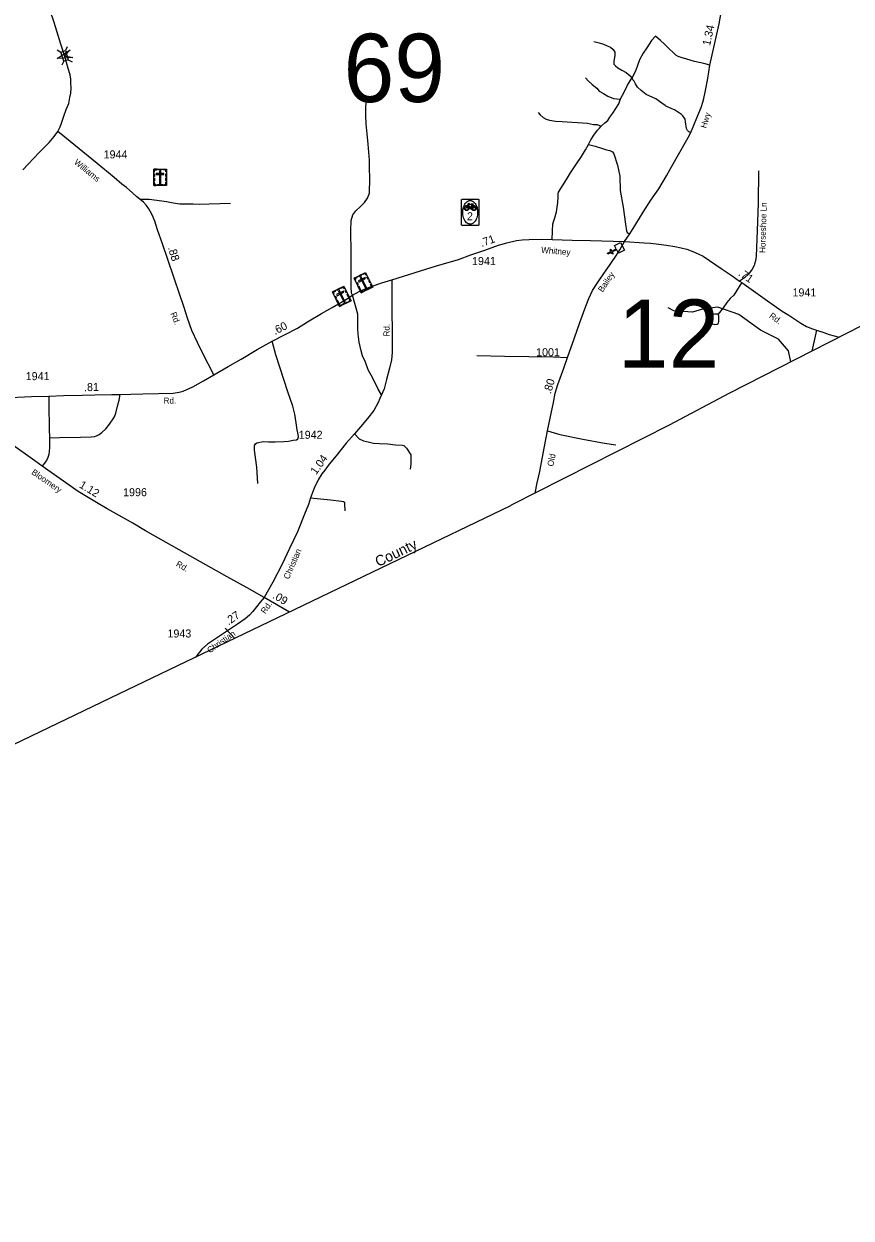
# Model space of a CAD drawing. Extents: x 2220236 to 2384410, y 720751 to 894131.
# Drawn here: x 2286530 to 2299448, y 736056 to 754711 of the extents above; entities that cross this region are included whole.
import ezdxf

# ---------------------------------------------------------------- set-up
doc = ezdxf.new("R2010")
doc.units = 0
doc.layers.add('Default', color=7, linetype='Continuous')

msp = doc.modelspace()

# ---------------------------------------------------------------- linework, layer by layer
at = {"layer": 'Default'}
for p, q in [((2287048, 754304), (2287109, 754272)), ((2287208, 754355), (2287177, 754294)), ((2287156, 754129), (2287124, 754067)), ((2287222, 754149), (2287283, 754118)), ((2298906, 749925), (2298836, 749599)), ((2290679, 745524), (2290284, 745750)), ((2289822, 745112), (2289673, 745271))]:
    msp.add_line(p, q, dxfattribs=at)
for points in [[(2287167, 754200), (2287109, 754392), (2287067, 754530), (2287001, 754731), (2286937, 754931), (2286870, 755191), (2286839, 755296), (2286815, 755396), (2286813, 755443), (2286806, 755503), (2286807, 755601), (2286821, 755780), (2286830, 755912), (2286851, 756119), (2286870, 756313), (2286881, 756471), (2286894, 756654), (2286896, 756785), (2286893, 756867), (2286868, 756978)], [(2295911, 751310), (2295991, 751430), (2296084, 751583), (2296202, 751770), (2296322, 751957), (2296447, 752132), (2296567, 752337), (2296624, 752443), (2296903, 752934), (2296944, 753012), (2297041, 753243), (2297107, 753406), (2297133, 753488), (2297148, 753546), (2297169, 753645), (2297209, 753859), (2297244, 754069), (2297387, 754714), (2297473, 755187)], [(2297244, 754069), (2297147, 754091), (2297005, 754125), (2296881, 754159), (2296794, 754184), (2296745, 754204), (2296711, 754223), (2296673, 754261), (2296594, 754334), (2296558, 754370), (2296554, 754375), (2296535, 754397), (2296472, 754452), (2296394, 754522), (2296333, 754451), (2296260, 754336), (2296201, 754252), (2296141, 754152), (2296108, 754048), (2296074, 753963), (2296028, 753873)], [(2295428, 754435), (2295514, 754416), (2295583, 754392), (2295639, 754371), (2295693, 754348), (2295731, 754312), (2295756, 754268), (2295756, 754224), (2295741, 754126), (2295745, 754080), (2295768, 754054), (2295804, 754023), (2295868, 753989), (2295936, 753952), (2296028, 753873)], [(2287060, 753028), (2287094, 753101), (2287116, 753161), (2287156, 753269), (2287191, 753372), (2287229, 753470), (2287248, 753563), (2287261, 753630), (2287267, 753708), (2287265, 753790), (2287263, 753847), (2287250, 753917), (2287223, 754012), (2287167, 754200)], [(2295299, 753869), (2295343, 753824), (2295405, 753763), (2295477, 753707), (2295514, 753662), (2295581, 753623), (2295651, 753584), (2295740, 753547), (2295790, 753539), (2295824, 753533), (2295849, 753539)], [(2295849, 753539), (2295908, 753654), (2295958, 753752), (2295982, 753798), (2296028, 753873)], [(2296944, 753012), (2296912, 753026), (2296895, 753046), (2296879, 753078), (2296864, 753179), (2296856, 753221), (2296845, 753239), (2296821, 753273), (2296797, 753295), (2296688, 753368), (2296640, 753391), (2296568, 753421), (2296555, 753426), (2296542, 753435), (2296491, 753471), (2296400, 753538), (2296249, 753608), (2296168, 753672), (2296112, 753722), (2296081, 753773), (2296059, 753815), (2296042, 753837), (2296028, 753873)], [(2295547, 753115), (2295604, 753167), (2295648, 753204), (2295679, 753254), (2295727, 753316), (2295819, 753463), (2295849, 753539)], [(2291661, 750471), (2291651, 750492), (2291645, 750517), (2291643, 750595), (2291639, 750826), (2291640, 751128), (2291633, 751485), (2291639, 751641), (2291667, 751727), (2291716, 751791), (2291790, 751862), (2291850, 751920), (2291897, 751989), (2291928, 752065), (2291930, 752299), (2291929, 752455), (2291925, 752581), (2291905, 752831), (2291888, 752994), (2291874, 753148), (2291869, 753280), (2291870, 753382), (2291877, 753494)], [(2294561, 753327), (2294590, 753288), (2294638, 753250), (2294688, 753223), (2294740, 753207), (2294830, 753194), (2294938, 753189), (2295332, 753159), (2295424, 753141), (2295480, 753138), (2295547, 753115)], [(2286514, 752433), (2286770, 752704), (2286879, 752809), (2286926, 752860), (2287003, 752950), (2287060, 753028)], [(2289498, 749227), (2289317, 749571), (2289243, 749736), (2289155, 749922), (2289087, 750112), (2289027, 750295), (2288958, 750493), (2288880, 750725), (2288776, 751030), (2288694, 751277), (2288618, 751495), (2288574, 751629), (2288533, 751731), (2288479, 751820), (2288443, 751876), (2288399, 751924), (2288340, 751973), (2288296, 752009), (2288230, 752065), (2288131, 752154), (2288061, 752210), (2287937, 752314), (2287673, 752532), (2287171, 752943), (2287060, 753028)], [(2295347, 752827), (2295383, 752899), (2295428, 752974), (2295487, 753050), (2295521, 753083), (2295547, 753115)], [(2294779, 751343), (2294783, 751471), (2294791, 751587), (2294819, 751679), (2294846, 751773), (2294870, 751923), (2294873, 752007), (2294873, 752057), (2294881, 752081), (2295005, 752282), (2295064, 752383), (2295147, 752509), (2295237, 752640), (2295300, 752743), (2295347, 752827)], [(2295347, 752827), (2295452, 752802), (2295548, 752769), (2295628, 752746), (2295680, 752734), (2295720, 752715), (2295743, 752681), (2295798, 752503), (2295836, 752334), (2295844, 752108), (2295887, 751846), (2295923, 751583), (2295939, 751477), (2295951, 751455), (2295967, 751440), (2295991, 751430)], [(2298002, 752414), (2297995, 751910), (2297988, 751622), (2297968, 751076), (2297957, 751011), (2297942, 750959), (2297935, 750938), (2297904, 750882), (2297847, 750804), (2297783, 750744), (2297704, 750694)], [(2288340, 751973), (2288485, 751975), (2288685, 751948), (2288755, 751938), (2288861, 751918), (2288965, 751901), (2289046, 751902), (2289174, 751900), (2289279, 751896), (2289423, 751898), (2289755, 751909)], [(2292274, 750715), (2292724, 750856), (2292972, 750932), (2293319, 751033), (2293507, 751106), (2293730, 751177), (2293941, 751252), (2294072, 751292), (2294223, 751327), (2294309, 751339), (2294423, 751345), (2294618, 751347), (2294779, 751343), (2295090, 751335), (2295377, 751325), (2295911, 751310)], [(2294514, 747382), (2294547, 747540), (2294585, 747718), (2294624, 747918), (2294662, 748112), (2294708, 748356), (2294749, 748551), (2294801, 748799), (2294829, 748940), (2294870, 749077), (2294963, 749335), (2295019, 749502), (2295128, 749806), (2295214, 750045), (2295303, 750300), (2295350, 750422), (2295412, 750544), (2295486, 750665), (2295575, 750795), (2295698, 750968), (2295783, 751097), (2295838, 751184), (2295911, 751310)], [(2295911, 751310), (2296217, 751292), (2296316, 751286), (2296447, 751272), (2296567, 751256), (2296696, 751233), (2296793, 751214), (2296881, 751191), (2296952, 751165), (2297012, 751140), (2297068, 751115), (2297137, 751081), (2297338, 750948), (2297434, 750880), (2297593, 750778), (2297704, 750694), (2297743, 750669), (2297851, 750594), (2298140, 750387), (2298374, 750225), (2298474, 750162), (2298584, 750087), (2298661, 750038), (2298753, 749984), (2298846, 749946), (2298906, 749925), (2299022, 749888), (2299104, 749861), (2299261, 749816)], [(2289498, 749227), (2289722, 749357), (2289923, 749475), (2290172, 749623), (2290408, 749756), (2290801, 749958), (2290961, 750056), (2291175, 750186), (2291342, 750283), (2291540, 750397), (2291661, 750471), (2291765, 750531), (2291859, 750573), (2291955, 750611), (2292119, 750666), (2292274, 750715)], [(2292274, 750715), (2292276, 750367), (2292279, 749762), (2292279, 749579), (2292271, 749465), (2292239, 749335), (2292193, 749158), (2292154, 749012), (2292112, 748914), (2292090, 748860), (2292062, 748796), (2291996, 748672), (2291894, 748545), (2291784, 748415), (2291691, 748309), (2291562, 748161), (2291404, 747962), (2291295, 747834), (2291227, 747738), (2291181, 747680), (2291125, 747591), (2291065, 747459), (2291007, 747309), (2290975, 747205), (2290912, 747054), (2290800, 746776), (2290680, 746517), (2290556, 746261), (2290415, 745992), (2290284, 745750)], [(2297743, 750669), (2297698, 750608), (2297615, 750476), (2297562, 750419), (2297507, 750359), (2297451, 750277), (2297372, 750175)], [(2292112, 748914), (2292061, 749006), (2291981, 749179), (2291908, 749306), (2291863, 749426), (2291818, 749526), (2291795, 749603), (2291768, 749739), (2291749, 749863), (2291744, 749947), (2291744, 750178), (2291661, 750471)], [(2300140, 750264), (2297549, 748943), (2296605, 748443), (2294139, 747191), (2294129, 747181), (2290621, 745496), (2287877, 744178), (2270992, 736056)], [(2298506, 749431), (2298468, 749605), (2298316, 749786), (2298031, 749925), (2297695, 750171), (2297369, 750285), (2297128, 750256), (2296970, 750207), (2296678, 750228), (2296593, 750277)], [(2297372, 750175), (2297346, 750178), (2297320, 750178), (2297288, 750173), (2297258, 750165), (2297244, 750151), (2297227, 750111), (2297229, 750091), (2297250, 750051), (2297264, 750037), (2297284, 750026), (2297304, 750018), (2297322, 750014), (2297358, 750020), (2297372, 750031), (2297378, 750042), (2297383, 750061), (2297385, 750087), (2297383, 750147), (2297372, 750175)], [(2290182, 747531), (2290166, 747784), (2290131, 748054), (2290131, 748124), (2290148, 748153), (2290170, 748169), (2290266, 748185), (2290350, 748183), (2290454, 748183), (2290589, 748185), (2290663, 748193), (2290737, 748206), (2290789, 748214), (2290809, 748227), (2290817, 748261), (2290811, 748299), (2290797, 748369), (2290781, 748481), (2290759, 748615), (2290729, 748742), (2290651, 748962), (2290462, 749539), (2290408, 749756)], [(2293604, 749529), (2294034, 749518), (2294796, 749512), (2295019, 749502)], [(2285304, 748879), (2285483, 748868), (2285709, 748862), (2285949, 748865), (2286215, 748869), (2286648, 748890), (2286919, 748896), (2287153, 748904), (2287438, 748910), (2287638, 748914), (2287902, 748920), (2288034, 748922), (2288201, 748926), (2288385, 748934), (2288631, 748936), (2288862, 748944), (2288956, 748960), (2289015, 748974), (2289169, 749044), (2289337, 749134), (2289498, 749227)], [(2290284, 745750), (2290015, 745902), (2289704, 746075), (2288953, 746493), (2288428, 746792), (2288232, 746910), (2288015, 747034), (2287828, 747137), (2287664, 747233), (2287377, 747407), (2286817, 747803), (2286700, 747886), (2286321, 748155), (2285909, 748443), (2285488, 748743), (2285304, 748879)], [(2286919, 748896), (2286921, 748762), (2286925, 748383), (2286929, 748243)], [(2286929, 748243), (2287088, 748249), (2287415, 748255), (2287581, 748263), (2287635, 748267), (2287673, 748279), (2287705, 748299), (2287749, 748327), (2287808, 748385), (2287866, 748457), (2287926, 748539), (2287944, 748575), (2287966, 748631), (2287994, 748742), (2288018, 748834), (2288034, 748922)], [(2291691, 748309), (2291764, 748227), (2291832, 748197), (2291908, 748183), (2291989, 748164), (2292085, 748155), (2292211, 748150), (2292333, 748135), (2292443, 748132), (2292463, 748126), (2292505, 748085), (2292570, 747979), (2292573, 747921), (2292572, 747834), (2292560, 747755)], [(2294708, 748356), (2294900, 748297), (2295257, 748225), (2295597, 748163), (2295776, 748136)], [(2286929, 748243), (2286932, 748141), (2286930, 748088), (2286926, 748038), (2286920, 747984), (2286904, 747938), (2286882, 747892), (2286848, 747846), (2286817, 747803)], [(2291007, 747309), (2291318, 747276), (2291488, 747254), (2291522, 747248), (2291536, 747240), (2291538, 747216), (2291543, 747106)], [(2290284, 745750), (2290222, 745676), (2290164, 745606), (2290103, 745530), (2290055, 745477), (2289987, 745419), (2289863, 745333), (2289664, 745201), (2289398, 745021), (2289309, 744942), (2289271, 744898), (2289245, 744866), (2289216, 744821)]]:
    msp.add_lwpolyline(points, dxfattribs=at)
for points in [[(2287292, 754184), (2287049, 754173), (2287254, 754304), (2287165, 754210)], [(2287177, 754294), (2287222, 754150), (2287155, 754128), (2287109, 754272)], [(2288557, 752443), (2288756, 752443), (2288756, 752188), (2288557, 752188)], [(2288557, 752399), (2288568, 752399), (2288568, 752432), (2288609, 752432), (2288609, 752443), (2288557, 752443)], [(2288631, 752443), (2288683, 752443), (2288683, 752431), (2288631, 752431)], [(2288666, 752413), (2288647, 752413), (2288647, 752211), (2288666, 752211)], [(2288756, 752399), (2288745, 752399), (2288745, 752432), (2288704, 752432), (2288704, 752443), (2288756, 752443)], [(2288557, 752325), (2288557, 752369), (2288568, 752369), (2288568, 752325)], [(2288557, 752258), (2288557, 752301), (2288568, 752301), (2288568, 752258)], [(2288590, 752188), (2288590, 752200), (2288568, 752200), (2288568, 752240), (2288557, 752240), (2288557, 752188)], [(2288598, 752375), (2288598, 752356), (2288715, 752356), (2288715, 752375)], [(2288723, 752188), (2288723, 752200), (2288745, 752200), (2288745, 752240), (2288756, 752240), (2288756, 752188)], [(2288744, 752326), (2288744, 752370), (2288756, 752370), (2288756, 752326)], [(2288744, 752260), (2288744, 752304), (2288756, 752304), (2288756, 752260)], [(2288614, 752200), (2288699, 752200), (2288699, 752188), (2288614, 752188)], [(2293374, 751971), (2293375, 751971), (2293408, 751971), (2293591, 751971), (2293624, 751971), (2293626, 751971), (2293626, 751971), (2293627, 751971), (2293628, 751971), (2293629, 751970), (2293630, 751970), (2293630, 751969), (2293631, 751969), (2293632, 751968), (2293633, 751967), (2293633, 751966), (2293634, 751966), (2293634, 751966), (2293634, 751965), (2293634, 751965), (2293634, 751964), (2293635, 751964), (2293635, 751963), (2293635, 751962), (2293635, 751961), (2293635, 751961), (2293635, 751927), (2293635, 751608), (2293635, 751575), (2293635, 751573), (2293635, 751573), (2293635, 751572), (2293635, 751571), (2293634, 751571), (2293634, 751569), (2293633, 751569), (2293633, 751568), (2293632, 751567), (2293632, 751567), (2293631, 751566), (2293631, 751566), (2293630, 751566), (2293630, 751565), (2293630, 751565), (2293629, 751565), (2293628, 751565), (2293628, 751564), (2293627, 751564), (2293626, 751564), (2293626, 751564), (2293625, 751564), (2293625, 751564), (2293624, 751564), (2293591, 751564), (2293408, 751564), (2293375, 751564), (2293374, 751564), (2293374, 751564), (2293373, 751564), (2293373, 751564), (2293372, 751564), (2293371, 751565), (2293370, 751565), (2293370, 751565), (2293369, 751566), (2293369, 751566), (2293368, 751566), (2293368, 751567), (2293368, 751567), (2293367, 751567), (2293367, 751568), (2293366, 751568), (2293366, 751569), (2293366, 751569), (2293366, 751570), (2293365, 751570), (2293365, 751571), (2293365, 751571), (2293365, 751571), (2293365, 751572), (2293365, 751572), (2293365, 751572), (2293365, 751572), (2293365, 751573), (2293365, 751573), (2293364, 751573), (2293364, 751573), (2293364, 751573), (2293364, 751574), (2293364, 751574), (2293364, 751608), (2293364, 751927), (2293364, 751960), (2293364, 751962), (2293365, 751962), (2293365, 751963), (2293365, 751964), (2293365, 751965), (2293366, 751966), (2293366, 751966), (2293367, 751967), (2293367, 751968), (2293368, 751969), (2293369, 751969), (2293370, 751970), (2293370, 751970), (2293370, 751970), (2293371, 751970), (2293371, 751970), (2293372, 751971), (2293373, 751971), (2293374, 751971)], [(2293500, 751583), (2293495, 751583), (2293491, 751584), (2293481, 751586), (2293469, 751590), (2293463, 751593), (2293458, 751596), (2293452, 751600), (2293444, 751606), (2293430, 751620), (2293417, 751638), (2293405, 751661), (2293397, 751682), (2293391, 751702), (2293386, 751733), (2293384, 751757), (2293384, 751769), (2293384, 751778), (2293384, 751784), (2293385, 751793), (2293386, 751808), (2293389, 751822), (2293391, 751832), (2293392, 751837), (2293395, 751846), (2293398, 751855), (2293406, 751875), (2293415, 751894), (2293426, 751910), (2293436, 751921), (2293447, 751932), (2293456, 751938), (2293461, 751941), (2293466, 751944), (2293475, 751948), (2293485, 751950), (2293494, 751952), (2293502, 751952), (2293513, 751951), (2293524, 751948), (2293537, 751942), (2293548, 751935), (2293558, 751927), (2293569, 751916), (2293578, 751904), (2293586, 751891), (2293593, 751877), (2293600, 751860), (2293606, 751842), (2293610, 751825), (2293613, 751808), (2293615, 751793), (2293615, 751785), (2293616, 751766), (2293615, 751746), (2293612, 751722), (2293608, 751702), (2293602, 751681), (2293594, 751661), (2293585, 751643), (2293577, 751630), (2293568, 751619), (2293557, 751607), (2293546, 751599), (2293535, 751592), (2293524, 751587), (2293517, 751585), (2293512, 751585), (2293509, 751584), (2293505, 751584)], [(2293519, 751898), (2293543, 751901), (2293545, 751899), (2293544, 751895), (2293538, 751893), (2293536, 751890), (2293546, 751873), (2293561, 751874), (2293574, 751871), (2293585, 751862), (2293590, 751854), (2293593, 751849), (2293595, 751841), (2293595, 751833), (2293594, 751825), (2293592, 751818), (2293589, 751811), (2293585, 751806), (2293578, 751801), (2293572, 751797), (2293564, 751795), (2293558, 751795), (2293548, 751796), (2293541, 751800), (2293538, 751803), (2293532, 751809), (2293529, 751815), (2293524, 751828), (2293523, 751833), (2293531, 751828), (2293536, 751818), (2293541, 751812), (2293546, 751808), (2293554, 751804), (2293560, 751804), (2293568, 751806), (2293576, 751810), (2293581, 751816), (2293586, 751823), (2293587, 751833), (2293587, 751841), (2293585, 751848), (2293581, 751854), (2293578, 751858), (2293572, 751863), (2293566, 751864), (2293557, 751866), (2293550, 751867), (2293568, 751837), (2293531, 751828), (2293523, 751833), (2293557, 751840), (2293543, 751864), (2293533, 751853), (2293531, 751835), (2293523, 751833), (2293524, 751841), (2293527, 751853), (2293532, 751861), (2293540, 751870), (2293535, 751881), (2293516, 751833), (2293523, 751834), (2293524, 751828), (2293516, 751827), (2293518, 751821), (2293523, 751819), (2293510, 751816), (2293507, 751820), (2293512, 751822), (2293467, 751873), (2293465, 751868), (2293471, 751860), (2293476, 751852), (2293478, 751843), (2293480, 751836), (2293479, 751829), (2293477, 751819), (2293472, 751810), (2293465, 751803), (2293457, 751798), (2293448, 751796), (2293441, 751795), (2293434, 751796), (2293421, 751804), (2293417, 751808), (2293412, 751819), (2293409, 751832), (2293409, 751841), (2293411, 751849), (2293415, 751856), (2293419, 751862), (2293425, 751868), (2293430, 751871), (2293437, 751873), (2293444, 751874), (2293460, 751872), (2293463, 751864), (2293458, 751845), (2293452, 751835), (2293444, 751831), (2293440, 751834), (2293454, 751849), (2293457, 751862), (2293454, 751864), (2293448, 751866), (2293439, 751866), (2293433, 751864), (2293426, 751860), (2293419, 751851), (2293416, 751841), (2293417, 751830), (2293420, 751820), (2293423, 751814), (2293428, 751810), (2293435, 751806), (2293442, 751804), (2293450, 751805), (2293458, 751808), (2293464, 751815), (2293469, 751823), (2293471, 751829), (2293472, 751836), (2293471, 751844), (2293467, 751853), (2293460, 751872), (2293467, 751894), (2293473, 751888), (2293470, 751879), (2293505, 751840), (2293504, 751845), (2293501, 751851), (2293502, 751852), (2293512, 751852), (2293511, 751845), (2293512, 751840), (2293531, 751888), (2293473, 751888), (2293467, 751894), (2293461, 751901), (2293466, 751908), (2293482, 751909), (2293488, 751905), (2293485, 751900), (2293475, 751901), (2293469, 751900), (2293470, 751899), (2293473, 751899), (2293472, 751895), (2293531, 751895), (2293532, 751896)], [(2295813, 751131), (2295787, 751182), (2295719, 751148), (2295733, 751119), (2295719, 751112), (2295705, 751141), (2295651, 751114), (2295644, 751128), (2295697, 751155), (2295683, 751184), (2295697, 751191), (2295712, 751162), (2295780, 751197), (2295754, 751248), (2295849, 751296), (2295908, 751179)], [(2291686, 750739), (2291864, 750827), (2291978, 750599), (2291799, 750511)], [(2291705, 750700), (2291715, 750705), (2291701, 750734), (2291737, 750752), (2291732, 750762), (2291686, 750739)], [(2291752, 750772), (2291799, 750795), (2291804, 750784), (2291757, 750761)], [(2291753, 750696), (2291761, 750679), (2291866, 750732), (2291858, 750748)], [(2291796, 750761), (2291780, 750753), (2291870, 750571), (2291887, 750579)], [(2291883, 750788), (2291873, 750783), (2291859, 750812), (2291823, 750794), (2291818, 750804), (2291864, 750827)], [(2291906, 750718), (2291886, 750757), (2291897, 750762), (2291916, 750723)], [(2291347, 750525), (2291525, 750614), (2291639, 750386), (2291461, 750297)], [(2291366, 750486), (2291377, 750491), (2291362, 750520), (2291399, 750538), (2291394, 750548), (2291347, 750525)], [(2291413, 750558), (2291460, 750581), (2291465, 750571), (2291419, 750548)], [(2291414, 750482), (2291422, 750465), (2291528, 750518), (2291519, 750535)], [(2291458, 750547), (2291441, 750539), (2291531, 750357), (2291548, 750366)], [(2291545, 750575), (2291535, 750570), (2291520, 750599), (2291484, 750580), (2291479, 750590), (2291525, 750614)], [(2291567, 750504), (2291548, 750543), (2291558, 750548), (2291577, 750509)], [(2291738, 750633), (2291719, 750672), (2291729, 750677), (2291748, 750638)], [(2291768, 750573), (2291749, 750612), (2291759, 750617), (2291778, 750578)], [(2291829, 750525), (2291824, 750536), (2291804, 750526), (2291786, 750562), (2291776, 750557), (2291799, 750511)], [(2291846, 750546), (2291922, 750584), (2291927, 750574), (2291851, 750536)], [(2291935, 750659), (2291916, 750698), (2291926, 750703), (2291945, 750664)], [(2291948, 750585), (2291943, 750595), (2291962, 750605), (2291944, 750641), (2291954, 750646), (2291978, 750599)], [(2291399, 750420), (2291380, 750458), (2291390, 750464), (2291410, 750425)], [(2291429, 750359), (2291410, 750398), (2291420, 750403), (2291440, 750365)], [(2291490, 750312), (2291485, 750322), (2291465, 750312), (2291447, 750348), (2291437, 750343), (2291461, 750297)], [(2291507, 750333), (2291583, 750371), (2291588, 750360), (2291512, 750323)], [(2291596, 750445), (2291577, 750484), (2291587, 750489), (2291607, 750450)], [(2291609, 750371), (2291604, 750381), (2291624, 750391), (2291606, 750427), (2291616, 750432), (2291639, 750386)]]:
    msp.add_lwpolyline(points, close=True, dxfattribs=at)

# ---------------------------------------------------------------- texts
for s, height, rotation, p in [('1.34', 125, 77.557, (2297245, 754362)), ('Hwy', 95, 73.0211, (2297184, 753073)), ('Williams', 95, 321.049, (2287305, 752534)), ('Horseshoe Ln', 95, 88.4002, (2298109, 751132)), ('.71', 125, 19.752, (2293680, 751225)), ('.88', 125, 287.1316, (2288777, 751215)), ('Whitney', 95, 354.9571, (2294605, 751136)), ('Bailey', 95, 56.2799, (2295567, 750511)), ('.71', 125, 325.5037, (2297676, 750790)), ('Rd.', 95, 292.3904, (2288815, 750186)), ('Rd.', 95, 324.33, (2298161, 750131)), ('.60', 125, 27.1523, (2290451, 749849)), ('Rd.', 95, 89.7385, (2292240, 749828)), ('.81', 125, 1.1464, (2287470, 748973)), ('.80', 125, 73.2596, (2294758, 748923)), ('Rd.', 95, 1.0314, (2288712, 748778)), ('1.04', 125, 54.7059, (2291094, 747659)), ('Old', 95, 78.6841, (2294796, 747792)), ('Bloomery', 95, 325.1849, (2286639, 747686)), ('1.12', 125, 328.8448, (2287382, 747477)), ('County', 164, 25.6637, (2292063, 746225)), ('Christian', 95, 66.436, (2290667, 746027)), ('Rd.', 95, 330.3776, (2288896, 746247)), ('.09', 125, 328.8448, (2290403, 745748)), ('.27', 125, 34.7603, (2289725, 745313)), ('Rd.', 95, 54.0663, (2290297, 745488)), ('Christian', 95, 35.2244, (2289433, 744876))]:
    msp.add_text(s, height=height, rotation=rotation, dxfattribs=at).set_placement(p)
for s, height, p in [('69', 1066.3, (2291521, 753491)), ('1944', 125, (2287775, 752610)), ('2', 125, (2293449, 751644)), ('1941', 125, (2293528, 750944)), ('1941', 125, (2298533, 750454)), ('12', 1066.3, (2295805, 749339)), ('1001', 125, (2294529, 749520)), ('1941', 125, (2286558, 749146)), ('1942', 125, (2290822, 748230)), ('1996', 125, (2288079, 747333)), ('1943', 125, (2288772, 745126))]:
    msp.add_text(s, height=height, dxfattribs=at).set_placement(p)

doc.saveas('drawing.dxf')
